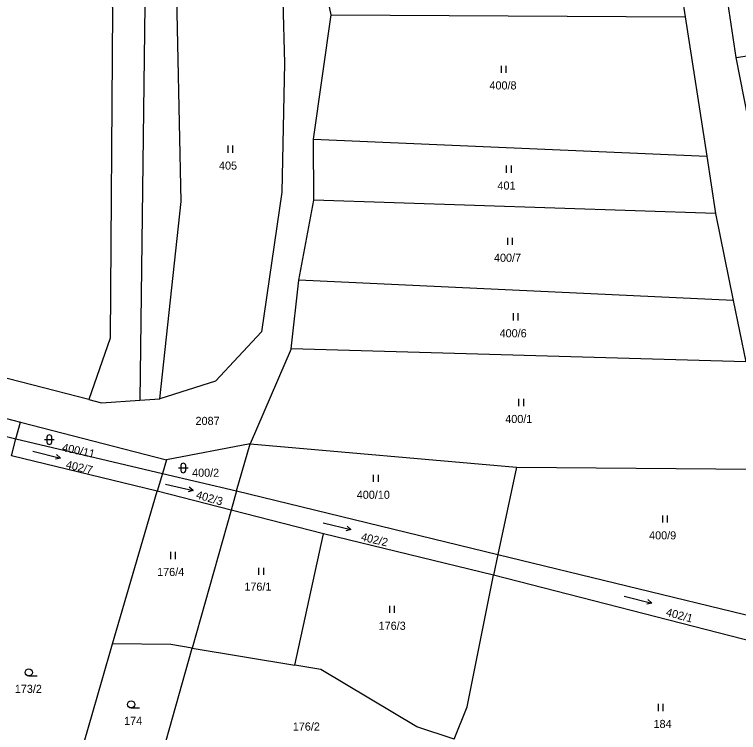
# Model space of a CAD drawing. Extents: x -776734 to -748832, y -1118122 to -976986.
# Drawn here: x -750835.2 to -750683.1, y -1113288.6 to -1113137.8 of the extents above; entities that cross this region are included whole.
import ezdxf

# ---------------------------------------------------------------- set-up
doc = ezdxf.new("R2010")
doc.units = 0
for name, color, linetype in [('KM_Hranice parcel', 7, 'Continuous'), ('KM_Parcelní čísla', 7, 'Continuous'), ('KM_Značky kultur', 7, 'Continuous')]:
    doc.layers.add(name, color=color, linetype=linetype)

msp = doc.modelspace()

# ---------------------------------------------------------------- linework, layer by layer
at = {"layer": 'KM_Hranice parcel'}
for p, q in [((-750683.57, -1113146.84), (-750689.13, -1113109.81)), ((-750683.57, -1113146.84), (-750551.67, -1113127.11)), ((-750768.69, -1113137.91), (-750769.77, -1113132.33)), ((-750695.36, -1113131.52), (-750694.31, -1113138.31)), ((-750772.4, -1113164.02), (-750768.69, -1113137.91)), ((-750768.69, -1113137.91), (-750694.31, -1113138.31)), ((-750694.31, -1113138.31), (-750689.77, -1113167.54)), ((-750677.35, -1113178.84), (-750683.57, -1113146.84)), ((-750772.29, -1113176.8), (-750772.4, -1113164.02)), ((-750772.4, -1113164.02), (-750689.77, -1113167.54)), ((-750689.77, -1113167.54), (-750687.94, -1113179.64)), ((-750775.43, -1113193.58), (-750772.29, -1113176.8)), ((-750687.94, -1113179.64), (-750772.29, -1113176.8)), ((-750687.94, -1113179.64), (-750684.21, -1113197.91)), ((-750777.09, -1113208.06), (-750775.43, -1113193.58)), ((-750684.21, -1113197.91), (-750775.43, -1113193.58)), ((-750684.21, -1113197.91), (-750681.59, -1113210.75)), ((-750777.09, -1113208.06), (-750785.7, -1113228.01)), ((-750681.59, -1113210.75), (-750777.09, -1113208.06)), ((-750867.27, -1113214.85), (-750833.95, -1113223.43)), ((-750868.27, -1113219.02), (-750834.88, -1113226.91)), ((-750808.88, -1113218.82), (-750804.64, -1113218.53)), ((-750834.88, -1113226.91), (-750833.95, -1113223.43)), ((-750833.95, -1113223.43), (-750803.29, -1113231.33)), ((-750835.84, -1113230.49), (-750834.88, -1113226.91)), ((-750834.88, -1113226.91), (-750804.12, -1113234.18)), ((-750785.7, -1113228.01), (-750803.29, -1113231.33)), ((-750788.53, -1113237.87), (-750785.7, -1113228.01)), ((-750785.7, -1113228.01), (-750729.72, -1113232.88)), ((-750805.22, -1113237.94), (-750835.84, -1113230.49)), ((-750803.29, -1113231.33), (-750804.12, -1113234.18)), ((-750804.12, -1113234.18), (-750805.22, -1113237.94)), ((-750804.12, -1113234.18), (-750788.53, -1113237.87)), ((-750729.72, -1113232.88), (-750733.65, -1113251.23)), ((-750729.72, -1113232.88), (-750670.62, -1113233.35)), ((-750814.59, -1113269.96), (-750805.22, -1113237.94)), ((-750789.67, -1113241.92), (-750805.22, -1113237.94)), ((-750788.53, -1113237.87), (-750789.67, -1113241.92)), ((-750788.53, -1113237.87), (-750733.65, -1113251.23)), ((-750789.67, -1113241.92), (-750797.85, -1113270.89)), ((-750770.3, -1113246.89), (-750789.67, -1113241.92)), ((-750776.29, -1113274.48), (-750770.3, -1113246.89)), ((-750734.58, -1113255.6), (-750770.3, -1113246.89)), ((-750733.65, -1113251.23), (-750734.58, -1113255.6)), ((-750733.65, -1113251.23), (-750667.78, -1113267.27)), ((-750667.34, -1113272.82), (-750734.58, -1113255.6)), ((-750797.85, -1113270.89), (-750776.29, -1113274.48))]:
    msp.add_line(p, q, dxfattribs=at)
for points in [[(-750831.76, -1112887.07), (-750825.94, -1112886.76), (-750807.78, -1113135.86), (-750808.88, -1113218.82)], [(-750823.06, -1113009.05), (-750821.32, -1113049.25), (-750814.62, -1113136.78), (-750815.1, -1113205.77), (-750819.55, -1113218.7)], [(-750804.64, -1113218.53), (-750800.21, -1113177.11), (-750801.58, -1113110.91), (-750790.26, -1113110.65)], [(-750778.85, -1113135.02), (-750778.47, -1113148.06), (-750779.04, -1113175.14), (-750783.3, -1113204.49), (-750792.94, -1113214.82), (-750804.64, -1113218.53)], [(-750819.55, -1113218.7), (-750843.58, -1113212.52), (-750865.38, -1113206.32), (-750878.13, -1113202.01), (-750888.55, -1113198.96)], [(-750819.55, -1113218.7), (-750816.93, -1113219.38), (-750808.88, -1113218.82)], [(-750742.83, -1113290), (-750740.12, -1113283.2), (-750734.58, -1113255.6)], [(-750822.53, -1113297.46), (-750816.79, -1113277.55), (-750814.59, -1113269.96)], [(-750797.85, -1113270.89), (-750802.33, -1113270.14), (-750814.59, -1113269.96)], [(-750806.66, -1113301.51), (-750804.72, -1113295.23), (-750797.85, -1113270.89)], [(-750742.83, -1113290), (-750750.66, -1113287.42), (-750770.83, -1113275.39), (-750776.29, -1113274.48)]]:
    msp.add_lwpolyline(points, dxfattribs=at)
at = {"layer": 'KM_Značky kultur'}
for p, q in [((-750732.901, -1113150.08), (-750732.901, -1113148.58)), ((-750731.9, -1113150.08), (-750731.9, -1113148.58)), ((-750790.321, -1113166.85), (-750790.321, -1113165.35)), ((-750789.32, -1113166.85), (-750789.32, -1113165.35)), ((-750731.821, -1113171.04), (-750731.821, -1113169.54)), ((-750730.82, -1113171.04), (-750730.82, -1113169.54)), ((-750731.581, -1113186.2), (-750731.581, -1113184.7)), ((-750730.58, -1113186.2), (-750730.58, -1113184.7)), ((-750730.401, -1113202.06), (-750730.401, -1113200.56)), ((-750729.4, -1113202.06), (-750729.4, -1113200.56)), ((-750729.211, -1113220.06), (-750729.211, -1113218.56)), ((-750728.21, -1113220.06), (-750728.21, -1113218.56)), ((-750828.381, -1113226.601), (-750828.381, -1113227.602)), ((-750827.379, -1113227.602), (-750827.379, -1113226.601)), ((-750828.881, -1113227.101), (-750826.879, -1113227.101)), ((-750831.366, -1113229.517), (-750825.545, -1113230.968)), ((-750825.545, -1113230.968), (-750826.614, -1113231.218)), ((-750825.545, -1113230.968), (-750826.371, -1113230.245)), ((-750800.231, -1113232.551), (-750800.231, -1113233.552)), ((-750799.229, -1113233.552), (-750799.229, -1113232.551)), ((-750800.731, -1113233.051), (-750798.729, -1113233.051)), ((-750759.761, -1113235.98), (-750759.761, -1113234.48)), ((-750758.76, -1113235.98), (-750758.76, -1113234.48)), ((-750803.498, -1113236.427), (-750797.652, -1113237.777)), ((-750797.652, -1113237.777), (-750798.491, -1113237.069)), ((-750797.652, -1113237.777), (-750798.717, -1113238.046)), ((-750698.991, -1113244.5), (-750698.991, -1113243)), ((-750697.99, -1113244.5), (-750697.99, -1113243)), ((-750770.326, -1113244.557), (-750764.505, -1113246.008)), ((-750764.505, -1113246.008), (-750765.574, -1113246.258)), ((-750764.505, -1113246.008), (-750765.331, -1113245.285)), ((-750802.341, -1113252.19), (-750802.341, -1113250.69)), ((-750801.34, -1113252.19), (-750801.34, -1113250.69)), ((-750783.831, -1113255.52), (-750783.831, -1113254.02)), ((-750782.83, -1113255.52), (-750782.83, -1113254.02)), ((-750707.126, -1113259.967), (-750701.305, -1113261.418)), ((-750701.305, -1113261.418), (-750702.374, -1113261.668)), ((-750701.305, -1113261.418), (-750702.131, -1113260.695)), ((-750756.351, -1113263.49), (-750756.351, -1113261.99)), ((-750755.35, -1113263.49), (-750755.35, -1113261.99)), ((-750832.193, -1113276.74), (-750830.443, -1113276.74)), ((-750699.921, -1113284.11), (-750699.921, -1113282.61)), ((-750698.92, -1113284.11), (-750698.92, -1113282.61)), ((-750810.683, -1113283.46), (-750808.933, -1113283.46))]:
    msp.add_line(p, q, dxfattribs=at)
for centre in [(-750832.1929, -1113275.9898), (-750810.6829, -1113282.7098)]:
    msp.add_circle(centre, 0.75, dxfattribs=at)
for centre, start, end in [((-750827.88, -1113226.6009), 0, 180), ((-750827.88, -1113227.6009), 180, 359.987886), ((-750799.73, -1113232.5509), 0, 180), ((-750799.73, -1113233.5509), 180, 359.987886)]:
    msp.add_arc(centre, 0.5, start, end, dxfattribs=at)

# ---------------------------------------------------------------- texts
at = {"layer": 'KM_Parcelní čísla'}
for s, p in [('400/8', (-750735.418, -1113153.56)), ('405', (-750792.235, -1113170.4)), ('401', (-750733.735, -1113174.59)), ('400/7', (-750734.468, -1113189.75)), ('400/6', (-750733.288, -1113205.61)), ('400/1', (-750732.098, -1113223.61)), ('2087', (-750797.164, -1113224.01)), ('400/2', (-750797.888, -1113234.9)), ('400/10', (-750763.297, -1113239.53)), ('400/9', (-750701.878, -1113248.05)), ('176/4', (-750805.228, -1113255.74)), ('176/1', (-750786.908, -1113258.83)), ('176/3', (-750758.7, -1113267.04)), ('173/2', (-750835.13, -1113280.29)), ('174', (-750812.17, -1113287.01)), ('184', (-750700.95, -1113287.66)), ('176/2', (-750776.73, -1113288.21))]:
    msp.add_text(s, height=1.7, dxfattribs=at).set_placement(p)
for s, rotation, p in [('400/11', 348, (-750825.298, -1113229.51)), ('402/7', 347, (-750824.515, -1113233.096)), ('402/3', 344, (-750797.195, -1113239.397)), ('402/2', 347, (-750762.515, -1113248.276)), ('402/1', 345, (-750698.466, -1113264.067))]:
    msp.add_text(s, height=1.7, rotation=rotation, dxfattribs=at).set_placement(p)

doc.saveas('drawing.dxf')
